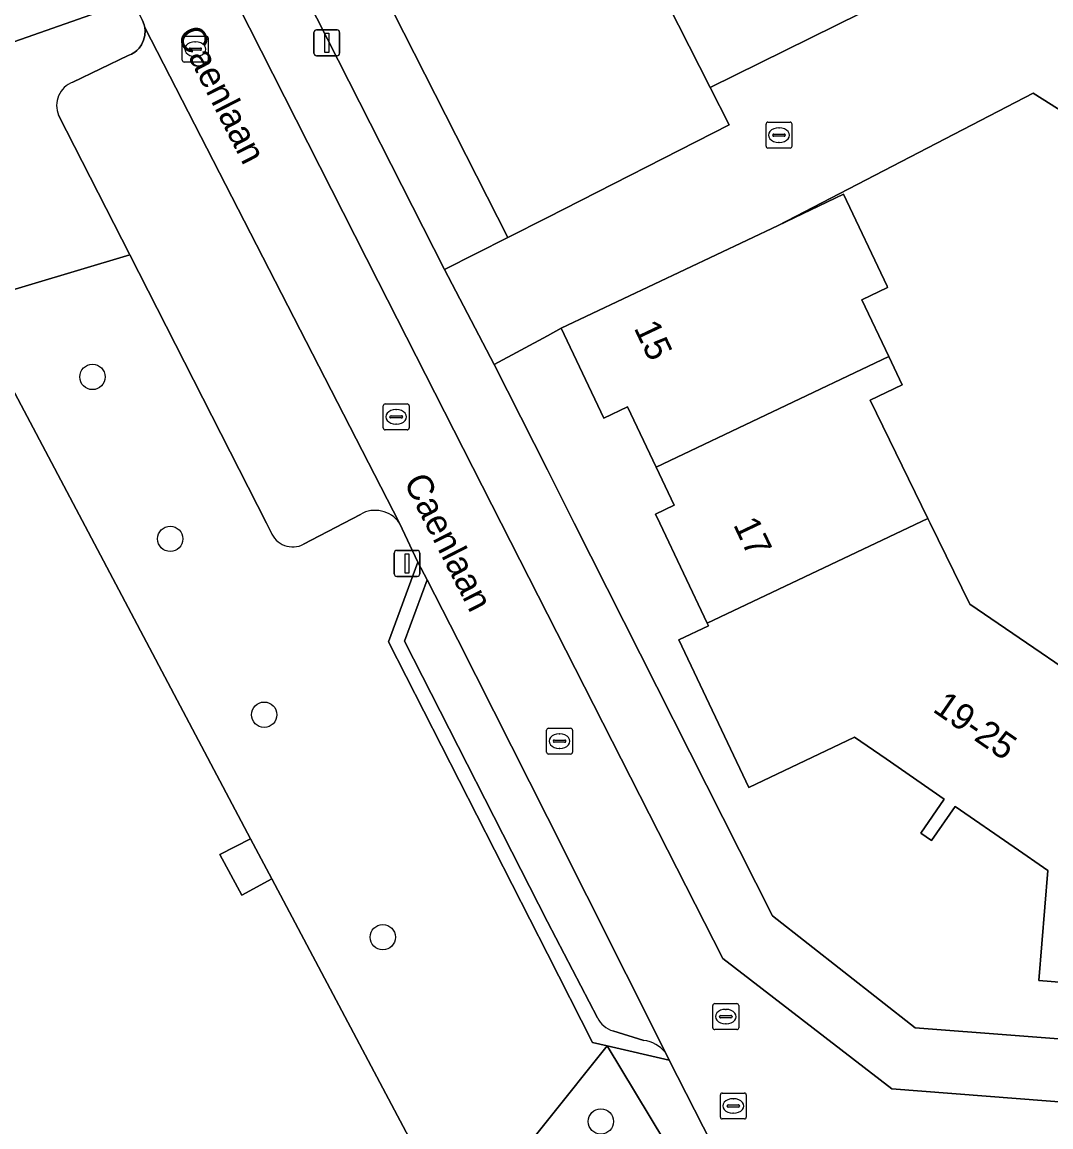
# Model space of a CAD drawing. Extents: x 158472 to 159562, y 388525 to 389606.
# Drawn here: x 158979.75 to 159019.41, y 388976.73 to 389019.31 of the extents above; entities that cross this region are included whole.
import ezdxf

# ---------------------------------------------------------------- set-up
doc = ezdxf.new("R2010")
doc.units = 0
for name, color, linetype in [('IMGEO_Boom', 7, 'Continuous'), ('IMGEO_Erf', 7, 'Continuous'), ('IMGEO_Groenvoorziening', 7, 'Continuous'), ('IMGEO_Hek', 7, 'Continuous'), ('IMGEO_Kolk', 7, 'Continuous'), ('IMGEO_Lichtmast', 7, 'Continuous'), ('IMGEO_Openbare_ruimte_label', 7, 'Continuous'), ('IMGEO_Pand', 7, 'Continuous'), ('IMGEO_Pand_nummerreeks', 7, 'Continuous'), ('IMGEO_Parkeervlak_open', 7, 'Continuous'), ('IMGEO_Rijbaan_lokaal_open', 7, 'Continuous'), ('IMGEO_Rioolput', 7, 'Continuous'), ('IMGEO_Voetpad_open', 7, 'Continuous')]:
    doc.layers.add(name, color=color, linetype=linetype)

msp = doc.modelspace()

# ---------------------------------------------------------------- linework, layer by layer
at = {"layer": 'IMGEO_Boom'}
for centre in [(158982.465, 389005.632), (158985.463, 388999.391), (158989.086, 388992.614), (158993.657, 388984.038), (159002.064, 388976.937)]:
    msp.add_circle(centre, 0.489, dxfattribs=at)
at = {"layer": 'IMGEO_Erf'}
for points in [[(158986.191, 389029.159), (158996.04, 389009.776), (158998.474, 389011.004), (158994.068, 389019.675)], [(159004.243, 389020.789), (159006.28, 389016.78), (159014.011, 389020.621)], [(159021.644, 389014.727), (159018.722, 389016.57), (159008.893, 389011.472), (159011.414, 389012.669), (159013.095, 389009.126), (159013.119, 389009.077), (159012.125, 389008.605), (159013.165, 389006.415), (159013.682, 389005.326), (159012.439, 389004.736), (159014.67, 389000.177), (159014.757, 389000), (159016.286, 388996.876), (159022.316, 388992.767)], [(159025.3, 388981.862), (159018.951, 388982.373), (159019.292, 388986.61), (159017.996, 388987.504), (159015.716, 388989.077), (159014.809, 388987.763), (159014.397, 388988.047), (159015.303, 388989.361), (159013.056, 388990.912), (159011.844, 388991.748), (159007.766, 388989.812), (159005.066, 388995.499), (159006.21, 388996.043), (159006.165, 388996.138), (159004.332, 389000), (159004.169, 389000.343), (159004.886, 389000.683), (159004.189, 389002.152), (159003.086, 389004.475), (159002.179, 389004.045), (159000.537, 389007.505), (159000, 389007.216), (158997.951, 389006.112), (159000, 389002.056), (159001.038, 389000), (159008.681, 388984.868), (159014.183, 388980.546), (159047.704, 388977.974)]]:
    msp.add_lwpolyline(points, dxfattribs=at)
at = {"layer": 'IMGEO_Groenvoorziening'}
for points in [[(158983.138, 389019.838), (158962.933, 389012.76), (158968.519, 389005.738), (158983.901, 389010.338), (158981.158, 389015.717)], [(158981.705, 389016.989), (158983.841, 389018.014), (158983.965, 389018.069), (158984.092, 389018.147), (158984.175, 389018.215), (158984.261, 389018.303), (158984.355, 389018.434), (158984.438, 389018.61), (158984.484, 389018.795), (158984.494, 389018.987), (158984.481, 389019.104), (158984.461, 389019.197), (158984.395, 389019.373)], [(158989.344, 388999.661), (158989.172, 389000), (158983.901, 389010.338), (158968.519, 389005.738), (158962.933, 389012.76), (158957.099, 389010.716), (158945.596, 389006.687), (158947.785, 389000), (158952.359, 388986.25), (158948.77, 388981.833), (158961.017, 388953.851), (158959.679, 388950.909), (158960.62, 388948.755)], [(158978.046, 389007.675), (158988.554, 388987.834), (158989.382, 388986.291), (159001.99, 388962.516), (159002.847, 388961.622), (159000, 388966.916), (158996.769, 388972.909), (159000, 388976.968), (159002.305, 388979.849), (159001.74, 388979.979), (159000, 388983.398), (158993.883, 388995.418), (158995.013, 388998.492), (158994.3, 389000.001)], [(158992.793, 389000.334), (158992.159, 389000), (158990.605, 388999.183)], [(159006.328, 388976.099), (159004.7, 388979.3), (159002.305, 388979.849), (159014.438, 388959.738), (159018.49, 388957.154), (159021.714, 388959.899), (159027.129, 388953.698), (159026.369, 388953.035), (159027, 388952.311), (159030.194, 388955.059), (159030.146, 388961.822), (159029.988, 388961.787), (159029.293, 388961.633), (159028.528, 388961.213)]]:
    msp.add_lwpolyline(points, dxfattribs=at)
for points in [[(158989.382, 388986.291), (158988.22, 388985.655), (158987.38, 388987.223), (158988.554, 388987.834), (158978.046, 389007.675), (158959.067, 389000.433), (158959.522, 388999.193), (158957.882, 388998.567), (158957.412, 388999.8), (158949.064, 388996.633), (158961.556, 388968.411), (158963.004, 388969.074), (158964.086, 388966.635), (158962.621, 388965.988), (158972.851, 388942.824), (158978.418, 388945.81), (159000.966, 388928.748), (159005.968, 388933.651), (159015.154, 388942.12), (159018.661, 388945.137), (159003.484, 388960.959), (159002.847, 388961.622), (159001.99, 388962.516)], [(158987.38, 388987.223), (158988.22, 388985.655), (158989.382, 388986.291), (158988.554, 388987.834)], [(159002.305, 388979.849), (159000, 388976.968), (158996.769, 388972.909), (159000, 388966.916), (159002.847, 388961.622), (159003.484, 388960.959), (159010.144, 388962.477), (159014.438, 388959.738)]]:
    msp.add_lwpolyline(points, close=True, dxfattribs=at)
for centre, radius, start, end in [((158982.04, 389016.091), 0.958, 110.4831, 202.9784), ((158993.367, 388999.355), 1.135, 34.7068, 120.3725), ((158990.186, 388999.98), 0.9, 200.7507, 297.7294)]:
    msp.add_arc(centre, radius, start, end, dxfattribs=at)
at = {"layer": 'IMGEO_Hek'}
for points in [[(158959.067, 389000.433), (158978.046, 389007.675), (158988.554, 388987.834)], [(158988.554, 388987.834), (158987.38, 388987.223)], [(158988.22, 388985.655), (158989.382, 388986.291)], [(158989.382, 388986.291), (159001.99, 388962.516), (159002.847, 388961.622)]]:
    msp.add_lwpolyline(points, dxfattribs=at)
at = {"layer": 'IMGEO_Kolk'}
for p, q in [((158985.928, 389017.838), (158985.928, 389018.69)), ((158986.003, 389018.764), (158986.855, 389018.764)), ((158986.416, 389018.544), (158986.441, 389018.544)), ((158986.929, 389018.69), (158986.929, 389017.838)), ((158986.187, 389018.258), (158986.187, 389018.27)), ((158986.625, 389018.221), (158986.227, 389018.221)), ((158986.23, 389018.307), (158986.628, 389018.307)), ((158986.439, 389017.984), (158986.414, 389017.984)), ((158986.671, 389018.27), (158986.671, 389018.258)), ((158986.855, 389017.764), (158986.003, 389017.764)), ((159008.505, 389015.45), (159009.357, 389015.45)), ((159008.43, 389014.524), (159008.43, 389015.376)), ((159008.732, 389014.993), (159009.13, 389014.993)), ((159008.918, 389015.23), (159008.943, 389015.23)), ((159009.431, 389015.376), (159009.431, 389014.524)), ((159008.689, 389014.944), (159008.689, 389014.956)), ((159009.127, 389014.907), (159008.729, 389014.907)), ((159008.941, 389014.67), (159008.916, 389014.67)), ((159009.173, 389014.956), (159009.173, 389014.944)), ((159009.357, 389014.45), (159008.505, 389014.45)), ((158993.672, 389003.666), (158993.672, 389004.518)), ((158993.747, 389004.592), (158994.599, 389004.592)), ((158994.16, 389004.372), (158994.185, 389004.372)), ((158994.673, 389004.518), (158994.673, 389003.666)), ((158993.931, 389004.086), (158993.931, 389004.098)), ((158994.369, 389004.049), (158993.971, 389004.049)), ((158993.974, 389004.135), (158994.372, 389004.135)), ((158994.415, 389004.098), (158994.415, 389004.086)), ((158994.599, 389003.592), (158993.747, 389003.592)), ((158994.183, 389003.812), (158994.158, 389003.812)), ((158999.97, 388991.168), (158999.97, 388992.02)), ((159000.045, 388992.094), (159000.897, 388992.094)), ((159000.971, 388992.02), (159000.971, 388991.168)), ((159000.229, 388991.588), (159000.229, 388991.6)), ((159000.272, 388991.637), (159000.67, 388991.637)), ((159000.458, 388991.874), (159000.483, 388991.874)), ((159000.713, 388991.6), (159000.713, 388991.588)), ((159000.667, 388991.551), (159000.269, 388991.551)), ((159000.481, 388991.314), (159000.456, 388991.314)), ((159000.897, 388991.094), (159000.045, 388991.094)), ((159006.379, 388980.552), (159006.379, 388981.404)), ((159006.454, 388981.478), (159007.306, 388981.478)), ((159007.38, 388981.404), (159007.38, 388980.552)), ((159006.638, 388980.972), (159006.638, 388980.984)), ((159007.076, 388980.935), (159006.678, 388980.935)), ((159006.681, 388981.021), (159007.079, 388981.021)), ((159006.867, 388981.258), (159006.892, 388981.258)), ((159007.122, 388980.984), (159007.122, 388980.972)), ((159006.89, 388980.698), (159006.865, 388980.698)), ((159007.306, 388980.478), (159006.454, 388980.478))]:
    msp.add_line(p, q, dxfattribs=at)
for points in [[(158985.928, 389017.838), (158985.928, 389018.69)], [(158986.003, 389018.764), (158986.855, 389018.764)], [(158986.929, 389018.69), (158986.929, 389017.838)], [(158986.855, 389017.764), (158986.003, 389017.764)], [(159008.505, 389015.45), (159009.357, 389015.45)], [(159008.43, 389014.524), (159008.43, 389015.376)], [(159009.431, 389015.376), (159009.431, 389014.524)], [(159009.357, 389014.45), (159008.505, 389014.45)], [(158993.672, 389003.666), (158993.672, 389004.518)], [(158993.747, 389004.592), (158994.599, 389004.592)], [(158994.673, 389004.518), (158994.673, 389003.666)], [(158994.599, 389003.592), (158993.747, 389003.592)], [(158999.97, 388991.168), (158999.97, 388992.02)], [(159000.045, 388992.094), (159000.897, 388992.094)], [(159000.971, 388992.02), (159000.971, 388991.168)], [(159000.897, 388991.094), (159000.045, 388991.094)], [(159006.379, 388980.552), (159006.379, 388981.404)], [(159006.454, 388981.478), (159007.306, 388981.478)], [(159007.38, 388981.404), (159007.38, 388980.552)], [(159007.306, 388980.478), (159006.454, 388980.478)]]:
    msp.add_lwpolyline(points, dxfattribs=at)
for centre, radius, start, end in [((158986.005, 389018.688), 0.0765, 91.552, 178.448), ((158986.005, 389018.688), 0.0765, 91.552, 178.448), ((158986.853, 389018.688), 0.0765, 1.552, 88.448), ((158986.853, 389018.688), 0.0765, 1.552, 88.448), ((158986.227, 389018.267), 0.0403, 85.8775, 175.7526), ((158986.224, 389018.257), 0.0366, 178.938, 274.7102), ((158986.628, 389018.264), 0.043, 264.8664, 352.4533), ((158986.632, 389018.269), 0.0386, 1.7309, 96.639), ((158986.005, 389017.84), 0.0765, 181.552, 268.448), ((158986.005, 389017.84), 0.0765, 181.552, 268.448), ((158986.853, 389017.84), 0.0765, 271.552, 358.448), ((158986.853, 389017.84), 0.0765, 271.552, 358.448), ((159008.507, 389015.374), 0.0765, 91.552, 178.448), ((159008.507, 389015.374), 0.0765, 91.552, 178.448), ((159009.355, 389015.374), 0.0765, 1.552, 88.448), ((159009.355, 389015.374), 0.0765, 1.552, 88.448), ((159008.729, 389014.953), 0.0403, 85.8775, 175.7526), ((159009.134, 389014.955), 0.0386, 1.7309, 96.639), ((159008.726, 389014.943), 0.0366, 178.938, 274.7102), ((159009.13, 389014.95), 0.043, 264.8664, 352.4533), ((159008.507, 389014.526), 0.0765, 181.552, 268.448), ((159008.507, 389014.526), 0.0765, 181.552, 268.448), ((159009.355, 389014.526), 0.0765, 271.552, 358.448), ((159009.355, 389014.526), 0.0765, 271.552, 358.448), ((158993.749, 389004.516), 0.0765, 91.552, 178.448), ((158993.749, 389004.516), 0.0765, 91.552, 178.448), ((158994.597, 389004.516), 0.0765, 1.552, 88.448), ((158994.597, 389004.516), 0.0765, 1.552, 88.448), ((158993.971, 389004.095), 0.0403, 85.8775, 175.7526), ((158993.968, 389004.085), 0.0366, 178.938, 274.7102), ((158994.372, 389004.092), 0.043, 264.8664, 352.4533), ((158994.376, 389004.097), 0.0386, 1.7309, 96.639), ((158993.749, 389003.668), 0.0765, 181.552, 268.448), ((158993.749, 389003.668), 0.0765, 181.552, 268.448), ((158994.597, 389003.668), 0.0765, 271.552, 358.448), ((158994.597, 389003.668), 0.0765, 271.552, 358.448), ((159000.047, 388992.018), 0.0765, 91.552, 178.448), ((159000.047, 388992.018), 0.0765, 91.552, 178.448), ((159000.895, 388992.018), 0.0765, 1.552, 88.448), ((159000.895, 388992.018), 0.0765, 1.552, 88.448), ((159000.269, 388991.597), 0.0403, 85.8775, 175.7526), ((159000.266, 388991.587), 0.0366, 178.938, 274.7102), ((159000.67, 388991.594), 0.043, 264.8664, 352.4533), ((159000.674, 388991.599), 0.0386, 1.7309, 96.639), ((159000.047, 388991.17), 0.0765, 181.552, 268.448), ((159000.047, 388991.17), 0.0765, 181.552, 268.448), ((159000.895, 388991.17), 0.0765, 271.552, 358.448), ((159000.895, 388991.17), 0.0765, 271.552, 358.448), ((159006.456, 388981.402), 0.0765, 91.552, 178.448), ((159006.456, 388981.402), 0.0765, 91.552, 178.448), ((159007.304, 388981.402), 0.0765, 1.552, 88.448), ((159007.304, 388981.402), 0.0765, 1.552, 88.448), ((159006.678, 388980.981), 0.0403, 85.8775, 175.7526), ((159006.675, 388980.971), 0.0366, 178.938, 274.7102), ((159007.079, 388980.978), 0.043, 264.8664, 352.4533), ((159007.083, 388980.983), 0.0386, 1.7309, 96.639), ((159006.456, 388980.554), 0.0765, 181.552, 268.448), ((159006.456, 388980.554), 0.0765, 181.552, 268.448), ((159007.304, 388980.554), 0.0765, 271.552, 358.448), ((159007.304, 388980.554), 0.0765, 271.552, 358.448)]:
    msp.add_arc(centre, radius, start, end, dxfattribs=at)
for centre, major_axis, ratio, start_param, end_param in [((158986.415, 389018.264), (-0.387, 0.002), 0.722429, 4.712389, 7.853982), ((158986.44, 389018.264), (-0.39, 0.002), 0.717154, 1.570796, 4.712389), ((159008.917, 389014.95), (-0.387, 0.002), 0.722429, 4.712389, 7.853982), ((159008.942, 389014.95), (-0.39, 0.002), 0.717154, 1.570796, 4.712389), ((158994.159, 389004.092), (-0.387, 0.002), 0.722429, 4.712389, 7.853982), ((158994.184, 389004.092), (-0.39, 0.002), 0.717154, 1.570796, 4.712389), ((159000.457, 388991.594), (-0.387, 0.002), 0.722429, 4.712389, 7.853982), ((159000.482, 388991.594), (-0.39, 0.002), 0.717154, 1.570796, 4.712389), ((159006.866, 388980.978), (-0.387, 0.002), 0.722429, 4.712389, 7.853982), ((159006.891, 388980.978), (-0.39, 0.002), 0.717154, 1.570796, 4.712389)]:
    msp.add_ellipse(centre, major_axis=major_axis, ratio=ratio, start_param=start_param, end_param=end_param, dxfattribs=at)
at = {"layer": 'IMGEO_Lichtmast'}
for p, q in [((158991.002, 389018.106), (158991.002, 389018.906)), ((158991.002, 389018.906), (158991.002, 389018.106)), ((158991.102, 389019.006), (158991.892, 389019.006)), ((158991.892, 389019.006), (158991.102, 389019.006)), ((158991.992, 389018.906), (158991.992, 389018.106)), ((158991.992, 389018.106), (158991.992, 389018.906)), ((158991.892, 389018.006), (158991.102, 389018.006)), ((158991.102, 389018.006), (158991.892, 389018.006)), ((158994.094, 388998.045), (158994.094, 388998.845)), ((158994.094, 388998.845), (158994.094, 388998.045)), ((158994.194, 388998.945), (158994.984, 388998.945)), ((158994.984, 388998.945), (158994.194, 388998.945)), ((158995.084, 388998.845), (158995.084, 388998.045)), ((158995.084, 388998.045), (158995.084, 388998.845)), ((158994.984, 388997.945), (158994.194, 388997.945)), ((158994.194, 388997.945), (158994.984, 388997.945))]:
    msp.add_line(p, q, dxfattribs=at)
for points in [[(158991.422, 389018.881), (158991.572, 389018.881), (158991.572, 389018.131), (158991.422, 389018.131), (158991.422, 389018.881)], [(158994.514, 388998.82), (158994.664, 388998.82), (158994.664, 388998.07), (158994.514, 388998.07), (158994.514, 388998.82)]]:
    msp.add_lwpolyline(points, dxfattribs=at)
for centre, start, end in [((158991.102, 389018.906), 90, 180), ((158991.102, 389018.906), 90, 180), ((158991.892, 389018.906), 0, 90), ((158991.892, 389018.906), 360, 90), ((158991.102, 389018.106), 180, 270), ((158991.102, 389018.106), 180, 270), ((158991.892, 389018.106), 270, 0), ((158991.892, 389018.106), 270, 0), ((158994.194, 388998.845), 90, 180), ((158994.194, 388998.845), 90, 180), ((158994.984, 388998.845), 0, 90), ((158994.984, 388998.845), 360, 90), ((158994.194, 388998.045), 180, 270), ((158994.194, 388998.045), 180, 270), ((158994.984, 388998.045), 270, 0), ((158994.984, 388998.045), 270, 0)]:
    msp.add_arc(centre, 0.1, start, end, dxfattribs=at)
at = {"layer": 'IMGEO_Pand'}
msp.add_lwpolyline([(158994.068, 389019.675), (158998.474, 389011.004), (159000, 389011.78), (159007.011, 389015.342), (159006.28, 389016.78), (159004.243, 389020.789)], dxfattribs=at)
for points in [[(159012.125, 389008.605), (159013.119, 389009.077), (159013.095, 389009.126), (159011.414, 389012.669), (159008.893, 389011.472), (159000.537, 389007.505), (159002.179, 389004.045), (159003.086, 389004.475), (159004.189, 389002.152), (159013.165, 389006.415)], [(159004.189, 389002.152), (159004.886, 389000.683), (159004.169, 389000.343), (159004.332, 389000), (159006.165, 388996.138), (159014.67, 389000.177), (159012.439, 389004.736), (159013.682, 389005.326), (159013.165, 389006.415)], [(159006.165, 388996.138), (159006.21, 388996.043), (159005.066, 388995.499), (159007.766, 388989.812), (159011.844, 388991.748), (159013.056, 388990.912), (159015.303, 388989.361), (159014.397, 388988.047), (159014.809, 388987.763), (159015.716, 388989.077), (159017.996, 388987.504), (159019.292, 388986.61), (159018.951, 388982.373), (159025.3, 388981.862), (159025.414, 388983.281), (159025.729, 388983.256), (159026.461, 388992.433), (159022.316, 388992.767), (159016.286, 388996.876), (159014.757, 389000), (159014.67, 389000.177)]]:
    msp.add_lwpolyline(points, close=True, dxfattribs=at)
at = {"layer": 'IMGEO_Parkeervlak_open'}
for points in [[(158994.3, 389000.001), (158984.481, 389019.104), (158984.494, 389018.987), (158984.484, 389018.795), (158984.438, 389018.61), (158984.355, 389018.434), (158984.261, 389018.303), (158984.175, 389018.215), (158984.092, 389018.147), (158983.965, 389018.069), (158983.841, 389018.014), (158981.705, 389016.989)], [(158981.158, 389015.717), (158983.901, 389010.338), (158989.172, 389000), (158989.344, 388999.661)], [(158990.605, 388999.183), (158992.159, 389000), (158992.793, 389000.334)], [(159004.55, 388979.598), (159000, 388988.648), (158996.553, 388995.503), (158995.361, 388997.817), (158994.492, 388995.454), (159000, 388984.632), (159001.929, 388980.932)], [(159002.531, 388980.424), (159003.721, 388980.063)]]:
    msp.add_lwpolyline(points, dxfattribs=at)
for centre, radius, start, end in [((158982.04, 389016.091), 0.958, 110.4831, 202.9784), ((158993.367, 388999.355), 1.135, 34.7068, 120.3725), ((158990.186, 388999.98), 0.9, 200.7507, 297.7294), ((159002.822, 388981.38), 0.999, 206.6199, 253.0611), ((159003.536, 388978.761), 1.315, 39.527, 81.8954)]:
    msp.add_arc(centre, radius, start, end, dxfattribs=at)
at = {"layer": 'IMGEO_Rijbaan_lokaal_open'}
for points in [[(159000, 388996.492), (158998.214, 389000), (158993.474, 389009.309), (158984.014, 389027.992), (158983.476, 389029.055), (158980.262, 389027.545), (158984.395, 389019.373), (158984.461, 389019.197), (158984.481, 389019.104), (158994.3, 389000.001), (158995.013, 388998.492), (158995.361, 388997.817), (158996.553, 388995.503), (159000, 388988.648), (159004.55, 388979.598), (159004.7, 388979.3), (159006.328, 388976.099)], [(159014.011, 389020.621), (159006.28, 389016.78), (159007.011, 389015.342), (159000, 389011.78), (158998.474, 389011.004), (158996.04, 389009.776), (158997.951, 389006.112), (159000, 389007.216), (159000.537, 389007.505), (159008.893, 389011.472), (159018.722, 389016.57), (159021.644, 389014.727)], [(159024.671, 388968.262), (159025.292, 388976.52), (159025.348, 388977.262), (159013.283, 388978.189), (159006.761, 388983.213), (159000, 388996.492)]]:
    msp.add_lwpolyline(points, dxfattribs=at)
at = {"layer": 'IMGEO_Rioolput'}
for p, q in [((159006.669, 388977.108), (159006.669, 388977.96)), ((159006.744, 388978.034), (159007.596, 388978.034)), ((159007.67, 388977.96), (159007.67, 388977.108)), ((159006.928, 388977.528), (159006.928, 388977.54)), ((159006.971, 388977.577), (159007.369, 388977.577)), ((159007.157, 388977.814), (159007.182, 388977.814)), ((159007.412, 388977.54), (159007.412, 388977.528)), ((159007.366, 388977.491), (159006.968, 388977.491)), ((159007.18, 388977.254), (159007.155, 388977.254)), ((159007.596, 388977.034), (159006.744, 388977.034))]:
    msp.add_line(p, q, dxfattribs=at)
for points in [[(159006.669, 388977.108), (159006.669, 388977.96)], [(159006.744, 388978.034), (159007.596, 388978.034)], [(159007.67, 388977.96), (159007.67, 388977.108)], [(159007.596, 388977.034), (159006.744, 388977.034)]]:
    msp.add_lwpolyline(points, dxfattribs=at)
for centre, radius, start, end in [((159006.746, 388977.958), 0.0765, 91.552, 178.448), ((159006.746, 388977.958), 0.0765, 91.552, 178.448), ((159007.594, 388977.958), 0.0765, 1.552, 88.448), ((159007.594, 388977.958), 0.0765, 1.552, 88.448), ((159006.968, 388977.537), 0.0403, 85.8775, 175.7526), ((159006.965, 388977.527), 0.0366, 178.938, 274.7102), ((159007.369, 388977.534), 0.043, 264.8664, 352.4533), ((159007.373, 388977.539), 0.0386, 1.7309, 96.639), ((159006.746, 388977.11), 0.0765, 181.552, 268.448), ((159006.746, 388977.11), 0.0765, 181.552, 268.448), ((159007.594, 388977.11), 0.0765, 271.552, 358.448), ((159007.594, 388977.11), 0.0765, 271.552, 358.448)]:
    msp.add_arc(centre, radius, start, end, dxfattribs=at)
for centre, major_axis, ratio, start_param, end_param in [((159007.156, 388977.534), (-0.387, 0.002), 0.722429, 4.712389, 7.853982), ((159007.181, 388977.534), (-0.39, 0.002), 0.717154, 1.570796, 4.712389)]:
    msp.add_ellipse(centre, major_axis=major_axis, ratio=ratio, start_param=start_param, end_param=end_param, dxfattribs=at)
at = {"layer": 'IMGEO_Voetpad_open'}
for points in [[(159056.664, 388980.857), (159047.704, 388977.974), (159014.183, 388980.546), (159008.681, 388984.868), (159001.038, 389000), (159000, 389002.056), (158997.951, 389006.112), (158996.04, 389009.776), (158986.191, 389029.159), (158984.014, 389027.992), (158993.474, 389009.309), (158998.214, 389000), (159000, 388996.492), (159006.761, 388983.213), (159013.283, 388978.189), (159025.348, 388977.262), (159025.292, 388976.52), (159038.929, 388975.494), (159039.361, 388975.53), (159046.821, 388974.972)], [(158925.886, 389000), (158933.327, 389002.602), (158938.099, 389000.552), (158940.053, 389004.745), (158945.596, 389006.687), (158957.099, 389010.716), (158962.933, 389012.76), (158983.138, 389019.838)], [(159001.929, 388980.932), (159000, 388984.632), (158994.492, 388995.454), (158995.361, 388997.817), (158995.013, 388998.492), (158993.883, 388995.418), (159000, 388983.398), (159001.74, 388979.979), (159002.305, 388979.849), (159004.7, 388979.3), (159004.55, 388979.598)], [(159003.721, 388980.063), (159002.531, 388980.424)]]:
    msp.add_lwpolyline(points, dxfattribs=at)
for centre, radius, start, end in [((159002.822, 388981.38), 0.999, 206.6199, 253.0611), ((159003.536, 388978.761), 1.315, 39.527, 81.8954)]:
    msp.add_arc(centre, radius, start, end, dxfattribs=at)

# ---------------------------------------------------------------- texts
at = {"layer": 'IMGEO_Openbare_ruimte_label'}
for p in [(158985.705, 389018.847), (158994.445, 389001.595)]:
    msp.add_text('Caenlaan', height=1, rotation=297.0007, dxfattribs=at).set_placement(p)
at = {"layer": 'IMGEO_Pand_nummerreeks'}
for s, rotation, p in [('15', 295.3704, (159003.321, 389007.52)), ('17', 295.3914, (159007.152, 388999.94)), ('19-25', 325.4002, (159014.814, 388992.761))]:
    msp.add_text(s, height=1, rotation=rotation, dxfattribs=at).set_placement(p)

doc.saveas('drawing.dxf')
